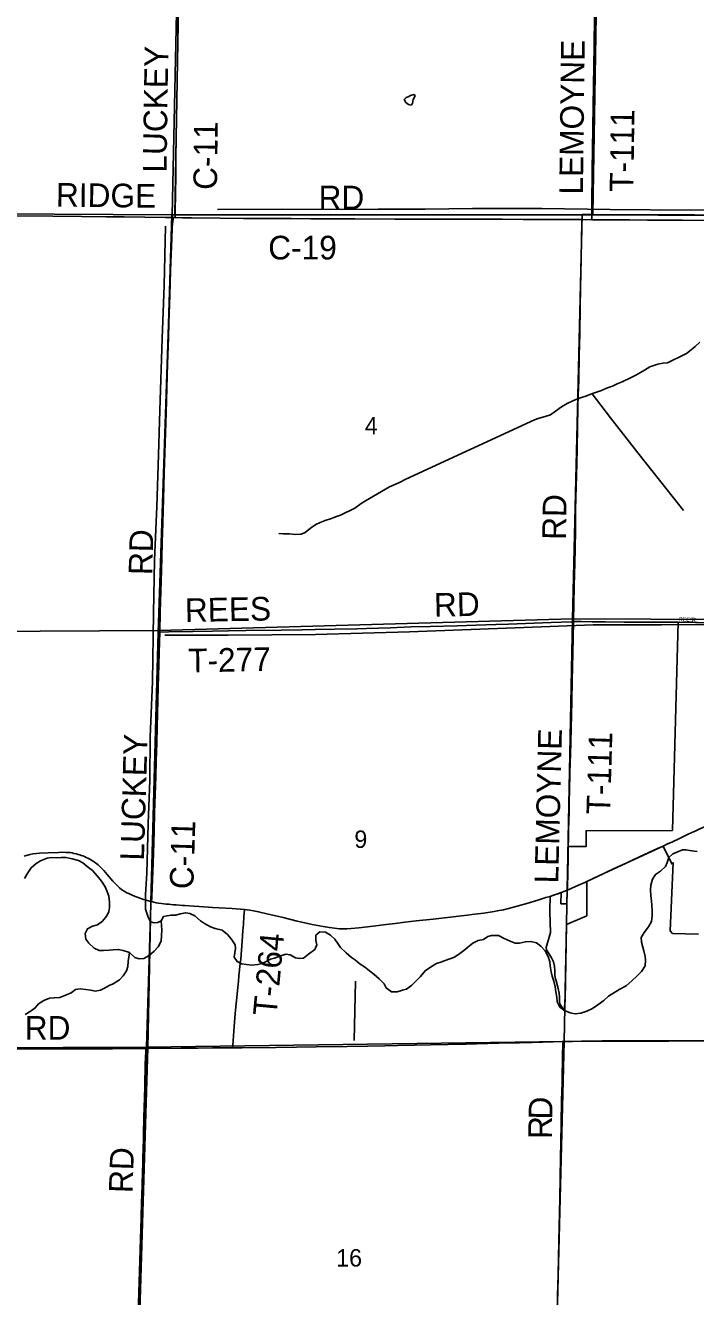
# Model space of a CAD drawing. Extents: x 1443599 to 1910620, y 1028088 to 1361369.
# Drawn here: x 1694297 to 1702787, y 1236539 to 1252654 of the extents above; entities that cross this region are included whole.
import ezdxf

# ---------------------------------------------------------------- set-up
doc = ezdxf.new("R2010")
doc.units = 0
for name, color, linetype in [('GM_X_City_Street', 7, 'Continuous'), ('GM_X_City_Street_Text', 7, 'Continuous'), ('GM_X_Corporation', 7, 'Continuous'), ('GM_X_County_Road', 7, 'Continuous'), ('GM_X_County_Road_Text', 7, 'Continuous'), ('GM_X_Major_River', 7, 'Continuous'), ('GM_X_Minor_Lake', 7, 'Continuous'), ('GM_X_Minor_River', 7, 'Continuous'), ('GM_X_Section', 7, 'Continuous'), ('GM_X_Section_Text', 7, 'Continuous'), ('GM_X_State_Route', 7, 'Continuous'), ('GM_X_Township', 7, 'Continuous'), ('GM_X_Township_Road', 7, 'Continuous'), ('GM_X_Township_Road_Text', 7, 'Continuous')]:
    doc.layers.add(name, color=color, linetype=linetype)

msp = doc.modelspace()

# ---------------------------------------------------------------- linework, layer by layer
at = {"layer": 'GM_X_City_Street'}
msp.add_lwpolyline([(1702566, 1245087), (1702807, 1245083), (1702929, 1245082), (1703008, 1245081), (1703040, 1245081), (1703105, 1245080)], dxfattribs=at)
at = {"layer": 'GM_X_Corporation'}
msp.add_lwpolyline([(1702824, 1241133), (1702497, 1241143), (1702465, 1241174), (1702502, 1242041), (1702486, 1242024), (1702378, 1242251), (1702181, 1242159), (1701955, 1242054), (1701689, 1241932), (1701408, 1241802), (1701408, 1241368), (1701154, 1241257), (1701134, 1240299), (1701122, 1240164), (1701071, 1240241), (1701064, 1240277), (1701063, 1240337), (1701060, 1240387), (1701045, 1240443), (1701021, 1240544), (1701011, 1240569), (1701004, 1240611), (1701006, 1240671), (1701000, 1240727), (1700986, 1240784), (1700960, 1240844), (1700898, 1240937), (1700896, 1240965), (1700951, 1241153), (1700940, 1241417), (1700939, 1241441), (1700947, 1241613), (1701084, 1241660), (1701082, 1241520), (1701158, 1241518), (1701162, 1241690), (1701163, 1241731), (1701174, 1242096), (1701174, 1242246), (1701400, 1242244), (1701401, 1242444), (1702495, 1242448), (1702566, 1245087), (1703008, 1245081)], dxfattribs=at)
at = {"layer": 'GM_X_County_Road'}
for points in [[(1696193, 1250217), (1696194, 1250252), (1696195, 1250278), (1696195, 1250328), (1696199, 1250492), (1696201, 1250771), (1696203, 1251001), (1696206, 1251247), (1696211, 1251460), (1696218, 1251952), (1696227, 1252444), (1696228, 1252624), (1696229, 1252739)], [(1693516, 1250242), (1693579, 1250241), (1693858, 1250239), (1694121, 1250238), (1694646, 1250234), (1695007, 1250233), (1695319, 1250229), (1695548, 1250227), (1695811, 1250224), (1696073, 1250220), (1696169, 1250218)], [(1695999, 1244963), (1696006, 1245216), (1696016, 1245610), (1696025, 1245905), (1696030, 1246102), (1696038, 1246348), (1696051, 1246807), (1696055, 1246988), (1696064, 1247234), (1696078, 1247742), (1696088, 1248054), (1696096, 1248366), (1696108, 1248695), (1696115, 1248881), (1696128, 1249235), (1696137, 1249547), (1696151, 1249957), (1696157, 1250088), (1696162, 1250140), (1696167, 1250198), (1696169, 1250218)], [(1696169, 1250218), (1696193, 1250217)], [(1696193, 1250217), (1696287, 1250216), (1696402, 1250214), (1696763, 1250211), (1697058, 1250208), (1697468, 1250206), (1697665, 1250205), (1697911, 1250204), (1698256, 1250202), (1698469, 1250202), (1698978, 1250199), (1699109, 1250199), (1699356, 1250198), (1699700, 1250198), (1700340, 1250196), (1700603, 1250195), (1700865, 1250194), (1701144, 1250193), (1701347, 1250192)], [(1701347, 1250192), (1701472, 1250191)], [(1701472, 1250191), (1701522, 1250191), (1701949, 1250188), (1702178, 1250187), (1702621, 1250183), (1702950, 1250182), (1703179, 1250182), (1703688, 1250182), (1703902, 1250184), (1704012, 1250184)], [(1695896, 1241546), (1695899, 1241591), (1695900, 1241608), (1695904, 1241723), (1695914, 1242034), (1695922, 1242297), (1695926, 1242444), (1695934, 1242674), (1695949, 1243133), (1695955, 1243330), (1695961, 1243560), (1695966, 1243757), (1695980, 1244265), (1695996, 1244839), (1695999, 1244963)]]:
    msp.add_lwpolyline(points, dxfattribs=at)
at = {"layer": 'GM_X_Major_River'}
for points in [[(1695927, 1240917), (1695864, 1240862), (1695799, 1240827), (1695737, 1240819), (1695685, 1240840), (1695615, 1240900), (1695537, 1240927), (1695472, 1240940), (1695408, 1240937), (1695356, 1240932), (1695286, 1240928), (1695230, 1240927), (1695166, 1240957), (1695100, 1241019), (1695061, 1241072), (1695054, 1241141), (1695083, 1241202), (1695145, 1241236), (1695210, 1241251), (1695275, 1241299), (1695327, 1241366), (1695352, 1241419), (1695361, 1241471), (1695363, 1241541), (1695353, 1241614), (1695328, 1241685), (1695306, 1241735), (1695261, 1241804), (1695207, 1241872), (1695147, 1241939), (1695080, 1241991), (1695023, 1242037), (1694968, 1242068), (1694891, 1242088), (1694815, 1242104), (1694749, 1242107), (1694685, 1242101), (1694623, 1242106), (1694571, 1242096), (1694486, 1242062), (1694435, 1242029), (1694368, 1241976), (1694326, 1241911), (1694285, 1241840)], [(1702809, 1242183), (1702741, 1242191), (1702663, 1242204), (1702620, 1242203), (1702551, 1242175), (1702500, 1242154), (1702449, 1242105), (1702428, 1242042), (1702406, 1241990), (1702345, 1241932), (1702278, 1241891), (1702240, 1241830), (1702221, 1241756), (1702217, 1241690), (1702221, 1241622), (1702229, 1241552), (1702234, 1241501), (1702237, 1241433), (1702239, 1241367), (1702231, 1241293), (1702193, 1241228), (1702136, 1241155), (1702100, 1241090), (1702103, 1241034), (1702119, 1240971), (1702134, 1240921), (1702150, 1240852), (1702155, 1240802), (1702147, 1240734), (1702103, 1240659), (1702044, 1240602), (1701978, 1240542), (1701907, 1240479), (1701828, 1240437), (1701686, 1240348), (1701624, 1240292), (1701549, 1240236), (1701480, 1240193), (1701411, 1240159), (1701332, 1240133), (1701264, 1240124), (1701197, 1240136), (1701129, 1240164), (1701068, 1240209), (1701036, 1240276), (1701028, 1240334), (1701019, 1240403)], [(1701019, 1240403), (1701009, 1240467), (1700991, 1240538), (1700972, 1240602), (1700956, 1240655), (1700945, 1240733), (1700939, 1240783), (1700920, 1240852), (1700880, 1240923), (1700826, 1240980), (1700771, 1241022), (1700701, 1241042), (1700631, 1241037), (1700557, 1241021), (1700503, 1241020), (1700437, 1241046), (1700364, 1241080), (1700289, 1241116), (1700201, 1241116), (1700157, 1241105), (1700102, 1241068), (1700034, 1241054), (1699965, 1241021), (1699902, 1240969), (1699851, 1240926), (1699800, 1240889), (1699734, 1240843), (1699672, 1240820), (1699613, 1240799), (1699559, 1240779), (1699504, 1240760), (1699431, 1240716), (1699360, 1240669), (1699301, 1240599), (1699245, 1240536), (1699192, 1240489), (1699127, 1240438), (1699076, 1240424), (1699008, 1240403), (1698934, 1240401), (1698867, 1240453), (1698840, 1240503), (1698778, 1240567), (1698711, 1240627), (1698656, 1240668), (1698594, 1240720), (1698539, 1240755), (1698480, 1240805), (1698429, 1240840), (1698360, 1240896), (1698288, 1240964), (1698255, 1241015), (1698219, 1241072), (1698164, 1241123), (1698097, 1241161), (1698029, 1241162), (1697978, 1241121), (1697978, 1241053), (1697987, 1240999), (1697965, 1240939), (1697884, 1240881), (1697821, 1240831), (1697771, 1240824), (1697719, 1240833), (1697650, 1240871), (1697596, 1240882), (1697519, 1240856), (1697451, 1240830), (1697400, 1240815), (1697346, 1240788), (1697293, 1240761), (1697241, 1240751), (1697161, 1240742), (1697099, 1240748), (1697035, 1240756), (1696979, 1240786), (1696943, 1240844), (1696948, 1240896), (1696960, 1240950), (1696955, 1241000), (1696903, 1241073), (1696856, 1241129), (1696788, 1241186), (1696702, 1241204), (1696642, 1241227), (1696564, 1241268), (1696513, 1241301), (1696444, 1241365), (1696381, 1241395), (1696329, 1241406), (1696257, 1241392), (1696201, 1241375), (1696141, 1241374), (1696048, 1241359), (1696015, 1241303), (1696019, 1241243), (1696026, 1241183), (1696022, 1241115), (1696016, 1241043), (1695979, 1240973), (1695927, 1240917)]]:
    msp.add_lwpolyline(points, dxfattribs=at)
at = {"layer": 'GM_X_Minor_Lake'}
msp.add_line((1699177, 1251765), (1699145, 1251748), dxfattribs=at)
msp.add_lwpolyline([(1699145, 1251748), (1699119, 1251742), (1699096, 1251715), (1699115, 1251678), (1699149, 1251653), (1699184, 1251644), (1699199, 1251664), (1699208, 1251714), (1699223, 1251738), (1699233, 1251765), (1699220, 1251778), (1699177, 1251765)], dxfattribs=at)
at = {"layer": 'GM_X_Minor_River'}
for points in [[(1703882, 1249079), (1703905, 1249599), (1703909, 1250167), (1703914, 1250290), (1703892, 1250318), (1703882, 1250318), (1703836, 1250314), (1702723, 1250312), (1701705, 1250321), (1700838, 1250332), (1699960, 1250335), (1699362, 1250324), (1698764, 1250324), (1698164, 1250321), (1697550, 1250323), (1696730, 1250321)], [(1696015, 1241303), (1695975, 1241283), (1695926, 1241279), (1695882, 1241288), (1695850, 1241351), (1695817, 1241452), (1695817, 1241635), (1695834, 1241905), (1695853, 1242534), (1695873, 1243086), (1695879, 1243635), (1695906, 1244332), (1695921, 1245201), (1695934, 1245874), (1695961, 1246555), (1695983, 1247211), (1696001, 1247772), (1696028, 1248683), (1696054, 1249356), (1696071, 1250109)], [(1702841, 1248640), (1702782, 1248584), (1702731, 1248541), (1702672, 1248496), (1702597, 1248456), (1702491, 1248406), (1702431, 1248376), (1702371, 1248371), (1702310, 1248361), (1702258, 1248344), (1702207, 1248325), (1702140, 1248285), (1702088, 1248254), (1702031, 1248219), (1701972, 1248189), (1701859, 1248135), (1701796, 1248109), (1701733, 1248080), (1701661, 1248056), (1701594, 1248027), (1701507, 1247997), (1701449, 1247973), (1701398, 1247954), (1701344, 1247937), (1701283, 1247915), (1701231, 1247894), (1701162, 1247862), (1701087, 1247817), (1701014, 1247765), (1700949, 1247716), (1700880, 1247696), (1700808, 1247674), (1700745, 1247653), (1699117, 1246903), (1699038, 1246861), (1698909, 1246806), (1698606, 1246629), (1698549, 1246592), (1698470, 1246534), (1698411, 1246503), (1698350, 1246473), (1698290, 1246446), (1698227, 1246426), (1698173, 1246403)], [(1701477, 1247985), (1701709, 1247678), (1702056, 1247235), (1702427, 1246765), (1702634, 1246505)], [(1698173, 1246403), (1698094, 1246377), (1698031, 1246352), (1697975, 1246328), (1697908, 1246279), (1697842, 1246225), (1697792, 1246204), (1697714, 1246202), (1697644, 1246207), (1697562, 1246207), (1697508, 1246211)], [(1696063, 1244923), (1696864, 1244924), (1697972, 1244931), (1699161, 1244966), (1700610, 1245023), (1701492, 1245054), (1702358, 1245057), (1703280, 1245059)], [(1695615, 1240900), (1695598, 1240786), (1695593, 1240722), (1695579, 1240670), (1695536, 1240607), (1695490, 1240554), (1695409, 1240506), (1695359, 1240481), (1695298, 1240449), (1695247, 1240424), (1695179, 1240412), (1695125, 1240425), (1695064, 1240434), (1694992, 1240440), (1694932, 1240434), (1694876, 1240389), (1694798, 1240355), (1694733, 1240332), (1694661, 1240328), (1694601, 1240321), (1694532, 1240291), (1694463, 1240249), (1694422, 1240198), (1694371, 1240163), (1694294, 1240116)], [(1698479, 1240538), (1698461, 1239785)]]:
    msp.add_lwpolyline(points, dxfattribs=at)
at = {"layer": 'GM_X_Section'}
for points in [[(1690974, 1255593), (1696283, 1255588), (1696188, 1250251), (1696152, 1250251), (1690934, 1250281), (1690967, 1252219)], [(1701573, 1255564), (1701485, 1250256), (1701351, 1250255), (1696188, 1250251), (1696283, 1255588)], [(1706870, 1255567), (1706751, 1250240), (1706651, 1250241), (1701485, 1250256), (1701573, 1255564)], [(1690884, 1250279), (1690934, 1250281), (1696152, 1250251), (1695990, 1244984), (1690707, 1244955)], [(1696188, 1250251), (1701351, 1250255), (1701228, 1245132), (1695990, 1244984), (1696152, 1250251)], [(1701485, 1250256), (1706651, 1250241), (1706519, 1245047), (1704211, 1245119), (1701228, 1245132), (1701351, 1250255)], [(1701228, 1245132), (1701124, 1239772), (1695829, 1239703), (1695990, 1244984)], [(1706519, 1245047), (1706425, 1239788), (1701124, 1239772), (1701228, 1245132), (1704211, 1245119)], [(1695990, 1244984), (1695829, 1239703), (1690543, 1239680), (1690707, 1244955)], [(1695829, 1239703), (1695666, 1234426), (1690385, 1234393), (1690543, 1239680)], [(1695829, 1239703), (1701124, 1239772), (1700987, 1234465), (1695666, 1234426)], [(1701124, 1239772), (1706425, 1239788), (1706263, 1234605), (1700987, 1234465)]]:
    msp.add_lwpolyline(points, close=True, dxfattribs=at)
at = {"layer": 'GM_X_State_Route'}
for points in [[(1702775, 1242437), (1702841, 1242468), (1702900, 1242495), (1703005, 1242543), (1703102, 1242585), (1703112, 1242589), (1703163, 1242612), (1703272, 1242660), (1703354, 1242697), (1703397, 1242718), (1703435, 1242734), (1703452, 1242742), (1703496, 1242763), (1703523, 1242774), (1703568, 1242793), (1703612, 1242813), (1703686, 1242847), (1703707, 1242857), (1703783, 1242891), (1703795, 1242896)], [(1702440, 1242281), (1702448, 1242285), (1702567, 1242340), (1702695, 1242400), (1702769, 1242435), (1702775, 1242437)], [(1702378, 1242251), (1702440, 1242281)], [(1694283, 1242123), (1694307, 1242131), (1694327, 1242137), (1694353, 1242143), (1694392, 1242151), (1694438, 1242157), (1694477, 1242160), (1694586, 1242165), (1694717, 1242171), (1694770, 1242172), (1694813, 1242171), (1694837, 1242170), (1694862, 1242167), (1694888, 1242163), (1694911, 1242158), (1694943, 1242151), (1694967, 1242145), (1694988, 1242138), (1695005, 1242132), (1695025, 1242125), (1695045, 1242117), (1695066, 1242107), (1695086, 1242098), (1695106, 1242087), (1695122, 1242079), (1695138, 1242069), (1695155, 1242059), (1695171, 1242048), (1695186, 1242037), (1695203, 1242025), (1695218, 1242013), (1695233, 1241999), (1695262, 1241972), (1695291, 1241940), (1695332, 1241892), (1695404, 1241807), (1695435, 1241774), (1695450, 1241757), (1695462, 1241746), (1695488, 1241722), (1695520, 1241697), (1695549, 1241678), (1695582, 1241659), (1695617, 1241643), (1695648, 1241628), (1695677, 1241617), (1695701, 1241607), (1695726, 1241598), (1695759, 1241586), (1695794, 1241574), (1695828, 1241564), (1695870, 1241552), (1695896, 1241546), (1695897, 1241546), (1695925, 1241540), (1695954, 1241533), (1695982, 1241528), (1696021, 1241523), (1696051, 1241519), (1696081, 1241515), (1696113, 1241512), (1696174, 1241507), (1696207, 1241504), (1696285, 1241499), (1696318, 1241497), (1696429, 1241489), (1696499, 1241485), (1696554, 1241481), (1696617, 1241477), (1696668, 1241473), (1696750, 1241468), (1696917, 1241458), (1697074, 1241445), (1697139, 1241438), (1697187, 1241430), (1697252, 1241417), (1697372, 1241389), (1697468, 1241367), (1697564, 1241344), (1697739, 1241300), (1697835, 1241278), (1697931, 1241258), (1698068, 1241232), (1698149, 1241218), (1698214, 1241208), (1698271, 1241202), (1698320, 1241200), (1698368, 1241201), (1698426, 1241205), (1698523, 1241215), (1698703, 1241236), (1698866, 1241255), (1698980, 1241269), (1699102, 1241284), (1699249, 1241301), (1699461, 1241325), (1699861, 1241370), (1699991, 1241386), (1700105, 1241401), (1700234, 1241422), (1700275, 1241429), (1700355, 1241444), (1700419, 1241458), (1700482, 1241475), (1700648, 1241523), (1700789, 1241566), (1700891, 1241597), (1700947, 1241613)], [(1701408, 1241802), (1701498, 1241844), (1701632, 1241906), (1701758, 1241965), (1701863, 1242012), (1702078, 1242112), (1702315, 1242222), (1702378, 1242251), (1702378, 1242251)], [(1701162, 1241690), (1701175, 1241696), (1701306, 1241755), (1701383, 1241790), (1701408, 1241802)], [(1700947, 1241613), (1700973, 1241622), (1701055, 1241649), (1701084, 1241660)], [(1701084, 1241660), (1701131, 1241678), (1701162, 1241690)]]:
    msp.add_lwpolyline(points, dxfattribs=at)
at = {"layer": 'GM_X_Township'}
for points in [[(1691028, 1266317), (1696325, 1266276), (1696324, 1260894), (1696308, 1259201), (1696305, 1258547), (1696301, 1258173), (1696288, 1257097), (1696269, 1255587), (1696154, 1250250), (1695980, 1244960), (1695885, 1241542), (1695846, 1239693), (1695686, 1234412), (1693554, 1234401)], [(1696269, 1255587), (1696154, 1250250), (1701343, 1250251), (1701479, 1250251), (1703991, 1250242), (1706659, 1250233), (1711823, 1250199), (1711983, 1250198), (1713453, 1250183), (1717300, 1250146), (1717394, 1255161)], [(1695686, 1234412), (1695846, 1239693), (1695885, 1241542), (1695980, 1244960), (1696154, 1250250), (1701343, 1250251), (1701479, 1250251), (1703991, 1250242), (1706659, 1250233), (1711823, 1250199), (1711983, 1250198), (1713453, 1250183), (1717300, 1250146), (1717287, 1249470), (1717264, 1248222), (1717246, 1247723), (1717239, 1247539), (1717145, 1244919), (1717083, 1242245), (1717023, 1239608), (1716964, 1236948), (1716902, 1234359)]]:
    msp.add_lwpolyline(points, dxfattribs=at)
at = {"layer": 'GM_X_Township_Road'}
for points in [[(1701472, 1250191), (1701472, 1250232), (1701473, 1250379), (1701479, 1250820), (1701483, 1251086), (1701487, 1251355), (1701490, 1251634), (1701501, 1252399), (1701505, 1252763)], [(1701239, 1245096), (1701240, 1245126), (1701244, 1245310), (1701250, 1245553), (1701256, 1245835), (1701260, 1246016), (1701265, 1246265), (1701268, 1246508), (1701272, 1246669), (1701276, 1246803), (1701282, 1247105), (1701286, 1247292), (1701297, 1247814), (1701301, 1247968), (1701308, 1248155), (1701314, 1248470), (1701320, 1248746), (1701325, 1249094), (1701334, 1249524), (1701337, 1249678), (1701343, 1249954), (1701346, 1250137), (1701347, 1250192)], [(1695999, 1244963), (1696113, 1244965), (1696417, 1244970), (1696666, 1244975), (1696868, 1244979), (1697090, 1244983), (1697536, 1244989), (1697803, 1244993), (1697967, 1244996), (1698219, 1245000), (1698497, 1245006), (1698618, 1245010), (1698923, 1245019), (1699179, 1245028), (1699427, 1245034), (1699769, 1245043), (1700003, 1245050), (1700256, 1245059), (1700417, 1245064), (1700959, 1245085), (1701216, 1245095), (1701239, 1245096)], [(1701174, 1242246), (1701176, 1242347), (1701178, 1242458), (1701184, 1242681), (1701188, 1242816), (1701191, 1242960), (1701196, 1243167), (1701200, 1243318), (1701203, 1243403), (1701219, 1244086), (1701225, 1244355), (1701227, 1244513), (1701236, 1244887), (1701239, 1245096)], [(1701239, 1245096), (1701338, 1245096), (1701478, 1245095), (1701642, 1245094), (1701881, 1245091), (1702242, 1245089), (1702358, 1245088), (1702553, 1245087), (1702566, 1245087)], [(1701162, 1241690), (1701167, 1241851), (1701173, 1242088), (1701174, 1242246)], [(1697019, 1240761), (1697025, 1240817), (1697035, 1240932), (1697044, 1241047), (1697052, 1241178), (1697058, 1241260), (1697065, 1241359), (1697074, 1241445)], [(1696920, 1239692), (1696921, 1239709), (1696923, 1239727), (1696940, 1239965), (1696954, 1240129), (1696970, 1240293), (1696987, 1240457), (1696995, 1240539), (1697002, 1240604), (1697019, 1240761)], [(1694168, 1239680), (1694414, 1239679), (1694644, 1239679), (1695120, 1239680), (1695399, 1239681), (1695645, 1239683), (1695822, 1239685)], [(1695733, 1236496), (1695735, 1236545), (1695738, 1236643), (1695739, 1236693), (1695742, 1236808), (1695749, 1237021), (1695752, 1237169), (1695757, 1237300), (1695765, 1237563), (1695769, 1237711), (1695773, 1237842), (1695776, 1237941), (1695777, 1238005), (1695779, 1238071), (1695784, 1238283), (1695788, 1238433), (1695791, 1238515), (1695793, 1238597), (1695798, 1238810), (1695805, 1239057), (1695809, 1239204), (1695815, 1239484), (1695821, 1239648), (1695822, 1239685)], [(1695822, 1239685), (1695859, 1239685), (1696272, 1239688), (1696486, 1239688), (1696667, 1239691), (1696847, 1239692), (1696920, 1239692)], [(1696920, 1239692), (1696944, 1239693), (1697044, 1239694), (1697471, 1239697), (1697733, 1239701), (1697979, 1239705), (1698373, 1239711), (1698636, 1239716), (1698849, 1239718), (1699013, 1239721), (1699226, 1239725), (1699423, 1239729), (1699883, 1239739), (1700014, 1239742), (1700293, 1239750), (1700555, 1239757), (1700719, 1239762), (1700982, 1239770), (1701096, 1239772), (1701108, 1239773)], [(1701001, 1234470), (1701003, 1234534), (1701007, 1234830), (1701010, 1235002), (1701016, 1235478), (1701023, 1235922), (1701028, 1236094), (1701040, 1236554), (1701047, 1236816), (1701057, 1237243), (1701068, 1237785), (1701078, 1238302), (1701081, 1238491), (1701086, 1238737), (1701091, 1239025), (1701094, 1239140), (1701097, 1239255), (1701099, 1239386), (1701101, 1239493), (1701103, 1239608), (1701107, 1239722), (1701107, 1239739), (1701108, 1239773)], [(1701108, 1239773), (1701228, 1239775), (1701342, 1239777), (1701441, 1239779), (1701605, 1239783), (1701720, 1239783), (1701999, 1239783), (1702343, 1239781), (1702589, 1239781), (1702803, 1239781), (1702934, 1239781), (1703295, 1239782), (1703759, 1239783)]]:
    msp.add_lwpolyline(points, dxfattribs=at)

# ---------------------------------------------------------------- texts
at = {"layer": 'GM_X_City_Street_Text'}
for s, rotation, p in [('REES', 358.3161, (1702574, 1245100)), ('R', 356.404, (1702741, 1245096))]:
    msp.add_text(s, height=50, rotation=rotation, dxfattribs=at).set_placement(p)
at = {"layer": 'GM_X_County_Road_Text'}
for s, rotation, p in [('LUCKEY', 89.1551, (1696084, 1250786)), ('C-11', 89.324, (1696724, 1250568)), ('RIDGE', 359.3517, (1694682, 1250357)), ('RD', 0, (1698011, 1250322)), ('C-19', 0, (1697373, 1249687)), ('RD', 88.5117, (1695904, 1245683)), ('LUCKEY', 88.3106, (1695798, 1242063)), ('C-11', 88.2741, (1696424, 1241701))]:
    msp.add_text(s, height=300, rotation=rotation, dxfattribs=at).set_placement(p)
at = {"layer": 'GM_X_Section_Text'}
for s, p in [('4', (1698596, 1247469)), ('9', (1698464, 1242227)), ('16', (1698233, 1236920))]:
    msp.add_text(s, height=221, rotation=0, dxfattribs=at).set_placement(p)
at = {"layer": 'GM_X_Township_Road_Text'}
for s, rotation, p in [('LEMOYNE', 89.2965, (1701360, 1250508)), ('T-111', 89.1587, (1701999, 1250542)), ('RD', 89.0116, (1701144, 1246130)), ('REES', 1.1238, (1696320, 1245090)), ('RD', 1.4825, (1699477, 1245156)), ('T-277', 1.1131, (1696361, 1244451)), ('LEMOYNE', 88.6029, (1701047, 1241774)), ('T-111', 88.3311, (1701704, 1242647)), ('T-264', 84.6793, (1697478, 1240088)), ('RD', 0, (1694288, 1239796)), ('D', 88.816, (1700971, 1238781)), ('R', 89.4809, (1700968, 1238536)), ('RD', 88.0242, (1695653, 1237848))]:
    msp.add_text(s, height=300, rotation=rotation, dxfattribs=at).set_placement(p)

doc.saveas('drawing.dxf')
